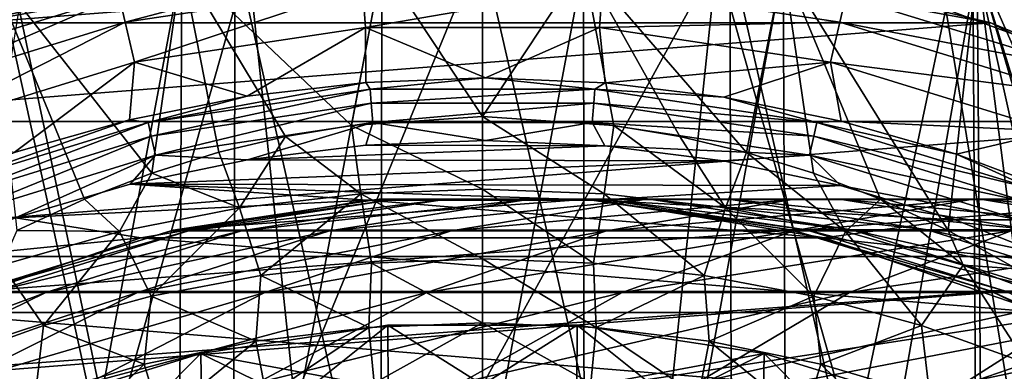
# Model space of a CAD drawing. Header units: metres. Extents: x -62 to 150, y -92 to 92.
# Tile 388 of 656: x -3.66 to 4.12, y 9.61 to 12.39. Entities that reach past the tile are written whole.
import ezdxf

# ---------------------------------------------------------------- set-up
doc = ezdxf.new("R2010")
doc.units = ezdxf.units.M
doc.layers.add('solid_500615', color=7, linetype='CONTINUOUS')

msp = doc.modelspace()

# ---------------------------------------------------------------- linework, layer by layer
at = {"layer": 'solid_500615'}
for points in [[(-1.85152, 12.867187, -33), (0, 13, -33), (-1.484739, 9.383017, -33)], [(0, 13, -33), (0, 9.499573, -33), (-1.484739, 9.383017, -33)], [(0, 13, -33), (1.85152, 12.867187, -33), (0, 9.499573, -33)], [(-3.875771, 12.938643, 14.464576), (-3.925808, 4.287668, 14.651315), (-1.979842, 4.287668, 15.038392)], [(-1.954608, 12.938643, 14.846719), (-3.875771, 12.938643, 14.464576), (-1.979842, 4.287668, 15.038392)], [(-1.954608, 12.938643, 14.846719), (-1.979842, 4.287668, 15.038392), (0, 4.287668, 15.168158)], [(0, 12.938643, 14.974831), (-1.954608, 12.938643, 14.846719), (0, 4.287668, 15.168158)], [(0, 12.938643, 14.974831), (0, 4.287668, 15.168158), (1.979842, 4.287668, 15.038392)], [(1.954608, 12.938643, 14.846719), (0, 12.938643, 14.974831), (1.979842, 4.287668, 15.038392)], [(1.954608, 12.938643, 14.846719), (1.979842, 4.287668, 15.038392), (3.925808, 4.287668, 14.651315)], [(3.875771, 12.938643, 14.464576), (1.954608, 12.938643, 14.846719), (3.925808, 4.287668, 14.651315)], [(3.875771, 12.938643, 14.464576), (3.925808, 4.287668, 14.651315), (5.804603, 4.287668, 14.01355)], [(5.730619, 12.938643, 13.83494), (3.875771, 12.938643, 14.464576), (5.804603, 4.287668, 14.01355)], [(2.033803, 12.839773, -33), (-2.033803, 12.839773, -33), (-4.017509, 12.363493, -33)], [(-2.870304, 12.575624, -36.644981), (-4.017509, 12.363493, -33), (-2.033803, 12.839773, -33)], [(4.017509, 12.363493, -33), (2.033803, 12.839773, -33), (-4.017509, 12.363493, -33)], [(-3.662042, 12.473087, -33), (-1.85152, 12.867187, -33), (-2.935662, 9.035037, -33)], [(-1.85152, 12.867187, -33), (-1.484739, 9.383017, -33), (-2.935662, 9.035037, -33)], [(-2.823025, 12.368479, -40.296143), (-2.870304, 12.575624, -36.644981), (-0.963946, 12.862961, -36.644981)], [(-0.948068, 12.651083, -40.296143), (-2.823025, 12.368479, -40.296143), (-0.963946, 12.862961, -36.644981)], [(1.85152, 12.867187, -33), (1.484739, 9.383017, -33), (0, 9.499573, -33)], [(1.85152, 12.867187, -33), (2.935662, 9.035037, -33), (1.484739, 9.383017, -33)], [(1.85152, 12.867187, -33), (3.662042, 12.473087, -33), (2.935662, 9.035037, -33)], [(2.870304, 12.575624, -36.644981), (2.033803, 12.839773, -33), (4.017509, 12.363493, -33)], [(-3.974472, 4.250968, 11.183093), (-3.910285, 12.827892, 11.002488), (-2.375693, 12.827892, 11.432461)], [(-2.41469, 4.250968, 11.620124), (-3.974472, 4.250968, 11.183093), (-2.375693, 12.827892, 11.432461)], [(-3.910285, 12.827892, -11.002488), (-3.144818, 10.970714, -11.305281), (-2.612962, 11.174697, -11.433852)], [(-2.375693, 12.827892, -11.432461), (-3.910285, 12.827892, -11.002488), (-2.612962, 11.174697, -11.433852)], [(-3.910285, 12.827892, -11.002488), (-3.679006, 10.721235, -11.150355), (-3.144818, 10.970714, -11.305281)], [(-2.375693, 12.827892, -11.432461), (-2.612962, 11.174697, -11.433852), (-2.082954, 11.340587, -11.53721)], [(-2.41469, 4.250968, 11.620124), (-2.375693, 12.827892, 11.432461), (-0.796845, 12.827892, 11.649468)], [(-0.809926, 4.250968, 11.840693), (-2.41469, 4.250968, 11.620124), (-0.796845, 12.827892, 11.649468)], [(-2.375693, 12.827892, -11.432461), (-1.557361, 11.465495, -11.616073), (-1.034813, 11.552191, -11.67161)], [(-0.796845, 12.827892, -11.649468), (-2.375693, 12.827892, -11.432461), (-1.034813, 11.552191, -11.67161)], [(-2.375693, 12.827892, -11.432461), (-2.082954, 11.340587, -11.53721), (-1.557361, 11.465495, -11.616073)], [(-0.796845, 12.827892, -11.649468), (-1.034813, 11.552191, -11.67161), (0.001206, 11.622632, -11.715258)], [(-0.809926, 4.250968, 11.840693), (-0.796845, 12.827892, 11.649468), (0.796845, 12.827892, 11.649468)], [(0.809926, 4.250968, 11.840693), (-0.809926, 4.250968, 11.840693), (0.796845, 12.827892, 11.649468)], [(0.796845, 12.827892, -11.649468), (-0.796845, 12.827892, -11.649468), (0.001206, 11.622632, -11.715258)], [(0.796845, 12.827892, -11.649468), (0.001206, 11.622632, -11.715258), (1.037423, 11.551832, -11.67139)], [(0.809926, 4.250968, 11.840693), (0.796845, 12.827892, 11.649468), (2.375693, 12.827892, 11.432461)], [(0.796845, 12.827892, -11.649468), (1.560341, 11.46485, -11.615692), (2.086151, 11.339714, -11.536659)], [(2.375693, 12.827892, -11.432461), (0.796845, 12.827892, -11.649468), (2.086151, 11.339714, -11.536659)], [(0.796845, 12.827892, -11.649468), (1.037423, 11.551832, -11.67139), (1.560341, 11.46485, -11.615692)], [(2.41469, 4.250968, 11.620124), (0.809926, 4.250968, 11.840693), (2.375693, 12.827892, 11.432461)], [(2.375693, 12.827892, -11.432461), (2.086151, 11.339714, -11.536659), (2.615785, 11.173838, -11.433232)], [(2.41469, 4.250968, 11.620124), (2.375693, 12.827892, 11.432461), (3.910285, 12.827892, 11.002488)], [(2.375693, 12.827892, -11.432461), (3.146664, 10.970141, -11.304784), (3.680084, 10.720812, -11.150012)], [(3.910285, 12.827892, -11.002488), (2.375693, 12.827892, -11.432461), (3.680084, 10.720812, -11.150012)], [(2.375693, 12.827892, -11.432461), (2.615785, 11.173838, -11.433232), (3.146664, 10.970141, -11.304784)], [(3.974472, 4.250968, 11.183093), (2.41469, 4.250968, 11.620124), (3.910285, 12.827892, 11.002488)], [(3.910285, 12.827892, -11.002488), (3.680084, 10.720812, -11.150012), (4.219347, 10.418362, -10.966286)], [(3.974472, 4.250968, 11.183093), (3.910285, 12.827892, 11.002488), (5.372036, 12.827892, 10.36756)], [(3.910285, 12.827892, -11.002488), (4.763579, 10.065212, -10.751427), (5.296556, 9.665351, -10.510674)], [(5.372036, 12.827892, -10.36756), (3.910285, 12.827892, -11.002488), (5.296556, 9.665351, -10.510674)], [(3.910285, 12.827892, -11.002488), (4.706579, 10.104617, -10.775366), (4.763579, 10.065212, -10.751427)], [(3.910285, 12.827892, -11.002488), (4.219347, 10.418362, -10.966286), (4.706579, 10.104617, -10.775366)], [(5.460218, 4.250968, 10.537743), (3.974472, 4.250968, 11.183093), (5.372036, 12.827892, 10.36756)], [(-0.948068, 12.651083, -40.296143), (-2.751008, 12.052954, -43.939133), (-2.823025, 12.368479, -40.296143)], [(-0.948068, 12.651083, -40.296143), (-0.923882, 12.328348, -43.939133), (-2.751008, 12.052954, -43.939133)], [(0.948068, 12.651083, -40.296143), (-0.923882, 12.328348, -43.939133), (-0.948068, 12.651083, -40.296143)], [(0.948068, 12.651083, -40.296143), (0.923882, 12.328348, -43.939133), (-0.923882, 12.328348, -43.939133)], [(2.823025, 12.368479, -40.296143), (0.923882, 12.328348, -43.939133), (0.948068, 12.651083, -40.296143)], [(2.823025, 12.368479, -40.296143), (0.948068, 12.651083, -40.296143), (2.870304, 12.575624, -36.644981)], [(-2.870304, 12.575624, -36.644981), (-4.712544, 12.007368, -36.644981), (-4.017509, 12.363493, -33)], [(-4.63492, 11.809584, -40.296143), (-4.712544, 12.007368, -36.644981), (-2.870304, 12.575624, -36.644981)], [(-2.823025, 12.368479, -40.296143), (-4.63492, 11.809584, -40.296143), (-2.870304, 12.575624, -36.644981)], [(2.823025, 12.368479, -40.296143), (2.870304, 12.575624, -36.644981), (4.712544, 12.007368, -36.644981)], [(4.712544, 12.007368, -36.644981), (2.870304, 12.575624, -36.644981), (4.017509, 12.363493, -33)], [(-3.662042, 12.473087, -33), (-2.935662, 9.035037, -33), (-4.314019, 8.463727, -33)], [(3.662042, 12.473087, -33), (4.314019, 8.463727, -33), (2.935662, 9.035037, -33)], [(3.662042, 12.473087, -33), (5.398914, 11.825717, -33), (4.314019, 8.463727, -33)], [(5.667376, 12.409822, -30.20178), (5.398914, 11.825717, -33), (3.662042, 12.473087, -33)], [(4.017509, 12.363493, -33), (-4.017509, 12.363493, -33), (-5.902261, 11.582747, -33)], [(5.902261, 11.582747, -33), (4.017509, 12.363493, -33), (-5.902261, 11.582747, -33)], [(-2.823025, 12.368479, -40.296143), (-4.516681, 11.508315, -43.939133), (-4.63492, 11.809584, -40.296143)], [(-2.823025, 12.368479, -40.296143), (-2.751008, 12.052954, -43.939133), (-4.516681, 11.508315, -43.939133)], [(-2.751008, 12.052954, -43.939133), (-0.923882, 12.328348, -43.939133), (-1.860799, 11.782872, -47.566944)], [(-0.923882, 12.328348, -43.939133), (-0.921242, 11.893273, -47.566944), (-1.860799, 11.782872, -47.566944)], [(-0.923882, 12.328348, -43.939133), (0.023582, 11.928876, -47.566944), (-0.921242, 11.893273, -47.566944)], [(-0.923882, 12.328348, -43.939133), (0.923882, 12.328348, -43.939133), (0.023582, 11.928876, -47.566944)], [(0.923882, 12.328348, -43.939133), (0.968283, 11.889537, -47.566944), (0.023582, 11.928876, -47.566944)], [(2.823025, 12.368479, -40.296143), (2.751008, 12.052954, -43.939133), (0.923882, 12.328348, -43.939133)], [(0.923882, 12.328348, -43.939133), (2.751008, 12.052954, -43.939133), (0.968283, 11.889537, -47.566944)], [(4.63492, 11.809584, -40.296143), (2.751008, 12.052954, -43.939133), (2.823025, 12.368479, -40.296143)], [(4.63492, 11.809584, -40.296143), (2.823025, 12.368479, -40.296143), (4.712544, 12.007368, -36.644981)], [(4.712544, 12.007368, -36.644981), (4.017509, 12.363493, -33), (5.902261, 11.582747, -33)], [(-4.516681, 11.508315, -43.939133), (-2.751008, 12.052954, -43.939133), (-3.70221, 11.339854, -47.566944)], [(-2.751008, 12.052954, -43.939133), (-2.789747, 11.598102, -47.566944), (-3.70221, 11.339854, -47.566944)], [(-2.751008, 12.052954, -43.939133), (-1.860799, 11.782872, -47.566944), (-2.789747, 11.598102, -47.566944)], [(2.751008, 12.052954, -43.939133), (1.907454, 11.77541, -47.566944), (0.968283, 11.889537, -47.566944)], [(2.751008, 12.052954, -43.939133), (2.835764, 11.586936, -47.566944), (1.907454, 11.77541, -47.566944)], [(2.751008, 12.052954, -43.939133), (4.516681, 11.508315, -43.939133), (2.835764, 11.586936, -47.566944)], [(4.63492, 11.809584, -40.296143), (4.516681, 11.508315, -43.939133), (2.751008, 12.052954, -43.939133)], [(-0.88734, 11.840729, -47.736504), (-0.921242, 11.893273, -47.566944), (0.023582, 11.928876, -47.566944)], [(-0.88734, 11.840729, -47.736504), (0.023582, 11.928876, -47.566944), (0.88734, 11.840729, -47.736504)], [(0.88734, 11.840729, -47.736504), (0.023582, 11.928876, -47.566944), (0.968283, 11.889537, -47.566944)], [(-2.642198, 11.576226, -47.736504), (-1.860799, 11.782872, -47.566944), (-0.921242, 11.893273, -47.566944)], [(-2.642198, 11.576226, -47.736504), (-0.921242, 11.893273, -47.566944), (-0.88734, 11.840729, -47.736504)], [(-2.642198, 11.576226, -47.736504), (-0.88734, 11.840729, -47.736504), (-2.617418, 11.467658, -47.876362)], [(-0.88734, 11.840729, -47.736504), (-0.879018, 11.72968, -47.876362), (-2.617418, 11.467658, -47.876362)], [(-0.88734, 11.840729, -47.736504), (0.88734, 11.840729, -47.736504), (-0.879018, 11.72968, -47.876362)], [(0.88734, 11.840729, -47.736504), (0.879018, 11.72968, -47.876362), (-0.879018, 11.72968, -47.876362)], [(0.88734, 11.840729, -47.736504), (2.642198, 11.576226, -47.736504), (0.879018, 11.72968, -47.876362)], [(0.88734, 11.840729, -47.736504), (0.968283, 11.889537, -47.566944), (1.907454, 11.77541, -47.566944)], [(0.88734, 11.840729, -47.736504), (1.907454, 11.77541, -47.566944), (2.642198, 11.576226, -47.736504)], [(-2.642198, 11.576226, -47.736504), (-2.789747, 11.598102, -47.566944), (-1.860799, 11.782872, -47.566944)], [(2.642198, 11.576226, -47.736504), (1.907454, 11.77541, -47.566944), (2.835764, 11.586936, -47.566944)], [(-2.617418, 11.467658, -47.876362), (-0.879018, 11.72968, -47.876362), (-2.583274, 11.318064, -47.968102)], [(-0.879018, 11.72968, -47.876362), (-0.867551, 11.576667, -47.968102), (-2.583274, 11.318064, -47.968102)], [(-0.879018, 11.72968, -47.876362), (0.879018, 11.72968, -47.876362), (-0.867551, 11.576667, -47.968102)], [(0.879018, 11.72968, -47.876362), (0.867551, 11.576667, -47.968102), (-0.867551, 11.576667, -47.968102)], [(0.879018, 11.72968, -47.876362), (2.617418, 11.467658, -47.876362), (0.867551, 11.576667, -47.968102)], [(2.642198, 11.576226, -47.736504), (2.617418, 11.467658, -47.876362), (0.879018, 11.72968, -47.876362)], [(-4.338034, 11.05313, -47.736504), (-3.70221, 11.339854, -47.566944), (-2.789747, 11.598102, -47.566944)], [(-4.338034, 11.05313, -47.736504), (-2.789747, 11.598102, -47.566944), (-2.642198, 11.576226, -47.736504)], [(0.000002, 11.04935, -11.788134), (0.001206, 11.622632, -11.715258), (-1.034813, 11.552191, -11.67161)], [(0.962388, 11.01231, -11.744925), (0.001206, 11.622632, -11.715258), (0.000002, 11.04935, -11.788134)], [(0.962388, 11.01231, -11.744925), (1.037423, 11.551832, -11.67139), (0.001206, 11.622632, -11.715258)], [(5.902261, 11.582747, -33), (-5.902261, 11.582747, -33), (-7.641639, 10.516775, -33)], [(7.641639, 10.516775, -33), (5.902261, 11.582747, -33), (-7.641639, 10.516775, -33)], [(-4.338034, 11.05313, -47.736504), (-2.642198, 11.576226, -47.736504), (-4.297349, 10.949469, -47.876362)], [(-2.642198, 11.576226, -47.736504), (-2.617418, 11.467658, -47.876362), (-4.297349, 10.949469, -47.876362)], [(-2.583274, 11.318064, -47.968102), (-0.867551, 11.576667, -47.968102), (-1.85795, 11.281402, -48)], [(-0.867551, 11.576667, -47.968102), (-0.920939, 11.39616, -48), (-1.85795, 11.281402, -48)], [(-0.962393, 11.012343, -11.744917), (-1.034813, 11.552191, -11.67161), (-1.557361, 11.465495, -11.616073)], [(0.000002, 11.04935, -11.788134), (-1.034813, 11.552191, -11.67161), (-0.962393, 11.012343, -11.744917)], [(-0.867551, 11.576667, -47.968102), (0.02246, 11.433379, -48), (-0.920939, 11.39616, -48)], [(-0.867551, 11.576667, -47.968102), (0.867551, 11.576667, -47.968102), (0.02246, 11.433379, -48)], [(0.867551, 11.576667, -47.968102), (0.965733, 11.392451, -48), (0.02246, 11.433379, -48)], [(0.867551, 11.576667, -47.968102), (2.583274, 11.318064, -47.968102), (0.965733, 11.392451, -48)], [(2.617418, 11.467658, -47.876362), (2.583274, 11.318064, -47.968102), (0.867551, 11.576667, -47.968102)], [(1.920253, 10.900395, -11.616833), (1.037423, 11.551832, -11.67139), (0.962388, 11.01231, -11.744925)], [(1.920253, 10.900395, -11.616833), (1.560341, 11.46485, -11.615692), (1.037423, 11.551832, -11.67139)], [(2.642198, 11.576226, -47.736504), (4.338034, 11.05313, -47.736504), (2.617418, 11.467658, -47.876362)], [(2.642198, 11.576226, -47.736504), (2.835764, 11.586936, -47.566944), (3.747257, 11.325047, -47.566944)], [(2.642198, 11.576226, -47.736504), (3.747257, 11.325047, -47.566944), (4.338034, 11.05313, -47.736504)], [(4.516681, 11.508315, -43.939133), (3.747257, 11.325047, -47.566944), (2.835764, 11.586936, -47.566944)], [(-4.297349, 10.949469, -47.876362), (-2.617418, 11.467658, -47.876362), (-4.241291, 10.806633, -47.968102)], [(-2.617418, 11.467658, -47.876362), (-2.583274, 11.318064, -47.968102), (-4.241291, 10.806633, -47.968102)], [(-1.920233, 10.900361, -11.616842), (-1.557361, 11.465495, -11.616073), (-2.082954, 11.340587, -11.53721)], [(-0.962393, 11.012343, -11.744917), (-1.557361, 11.465495, -11.616073), (-1.920233, 10.900361, -11.616842)], [(1.920253, 10.900395, -11.616833), (2.086151, 11.339714, -11.536659), (1.560341, 11.46485, -11.615692)], [(2.617418, 11.467658, -47.876362), (4.297349, 10.949469, -47.876362), (2.583274, 11.318064, -47.968102)], [(4.338034, 11.05313, -47.736504), (4.297349, 10.949469, -47.876362), (2.617418, 11.467658, -47.876362)], [(4.516681, 11.508315, -43.939133), (4.636968, 10.990777, -47.566944), (3.747257, 11.325047, -47.566944)], [(-1.85795, 11.281402, -48), (-0.920939, 11.39616, -48), (0.965733, 11.392451, -48)], [(-1.85795, 11.281402, -48), (0.965733, 11.392451, -48), (1.902348, 11.273999, -48)], [(-0.920939, 11.39616, -48), (0.02246, 11.433379, -48), (0.965733, 11.392451, -48)], [(2.583274, 11.318064, -47.968102), (1.902348, 11.273999, -48), (0.965733, 11.392451, -48)], [(-4.241291, 10.806633, -47.968102), (-2.583274, 11.318064, -47.968102), (-3.691979, 10.820781, -48)], [(-2.583274, 11.318064, -47.968102), (-2.78476, 11.088981, -48), (-3.691979, 10.820781, -48)], [(-2.583274, 11.318064, -47.968102), (-1.85795, 11.281402, -48), (-2.78476, 11.088981, -48)], [(-1.920233, 10.900361, -11.616842), (-2.082954, 11.340587, -11.53721), (-2.612962, 11.174697, -11.433852)], [(2.583274, 11.318064, -47.968102), (2.828499, 11.0779, -48), (1.902348, 11.273999, -48)], [(2.868021, 10.712481, -11.407868), (2.086151, 11.339714, -11.536659), (1.920253, 10.900395, -11.616833)], [(2.868021, 10.712481, -11.407868), (2.615785, 11.173838, -11.433232), (2.086151, 11.339714, -11.536659)], [(2.583274, 11.318064, -47.968102), (4.241291, 10.806633, -47.968102), (2.828499, 11.0779, -48)], [(4.297349, 10.949469, -47.876362), (4.241291, 10.806633, -47.968102), (2.583274, 11.318064, -47.968102)], [(4.338034, 11.05313, -47.736504), (3.747257, 11.325047, -47.566944), (4.636968, 10.990777, -47.566944)], [(-2.78476, 11.088981, -48), (-1.85795, 11.281402, -48), (1.902348, 11.273999, -48)], [(-2.78476, 11.088981, -48), (1.902348, 11.273999, -48), (2.828499, 11.0779, -48)], [(-2.868031, 10.712511, -11.407861), (-2.612962, 11.174697, -11.433852), (-3.144818, 10.970714, -11.305281)], [(-1.920233, 10.900361, -11.616842), (-2.612962, 11.174697, -11.433852), (-2.868031, 10.712511, -11.407861)], [(2.868021, 10.712481, -11.407868), (3.146664, 10.970141, -11.304784), (2.615785, 11.173838, -11.433232)], [(-3.691979, 10.820781, -48), (-2.78476, 11.088981, -48), (-0.908453, 10.962267, -48)], [(-2.78476, 11.088981, -48), (0.908453, 10.962267, -48), (-0.908453, 10.962267, -48)], [(-2.78476, 11.088981, -48), (2.828499, 11.0779, -48), (0.908453, 10.962267, -48)], [(2.828499, 11.0779, -48), (3.734713, 10.806107, -48), (0.908453, 10.962267, -48)], [(4.241291, 10.806633, -47.968102), (3.734713, 10.806107, -48), (2.828499, 11.0779, -48)], [(-0.962393, 11.012343, -11.744917), (-1.920233, 10.900361, -11.616842), (-1.752454, 10.366427, -11.812316)], [(-0.962393, 11.012343, -11.744917), (-1.752454, 10.366427, -11.812316), (-0.878314, 10.46456, -11.931082)], [(0.000002, 11.04935, -11.788134), (-0.962393, 11.012343, -11.744917), (-0.000087, 10.497009, -11.971145)], [(-0.962393, 11.012343, -11.744917), (-0.878314, 10.46456, -11.931082), (-0.000087, 10.497009, -11.971145)], [(0.000002, 11.04935, -11.788134), (-0.000087, 10.497009, -11.971145), (0.878131, 10.464546, -11.931101)], [(0.962388, 11.01231, -11.744925), (0.000002, 11.04935, -11.788134), (0.878131, 10.464546, -11.931101)], [(0.962388, 11.01231, -11.744925), (0.878131, 10.464546, -11.931101), (1.752299, 10.366479, -11.812345)], [(1.920253, 10.900395, -11.616833), (0.962388, 11.01231, -11.744925), (1.752299, 10.366479, -11.812345)], [(-3.691979, 10.820781, -48), (-0.908453, 10.962267, -48), (-2.70057, 10.663191, -48)], [(-2.868031, 10.712511, -11.407861), (-3.144818, 10.970714, -11.305281), (-3.679006, 10.721235, -11.150355)], [(-1.920233, 10.900361, -11.616842), (-2.868031, 10.712511, -11.407861), (-2.617812, 10.20213, -11.618445)], [(-2.70034, 10.663403, -35), (-2.70057, 10.663191, -48), (-0.908453, 10.962267, -48)], [(-2.70034, 10.663403, -35), (-0.908453, 10.962267, -48), (-0.908373, 10.962429, -35)], [(-2.70034, 10.663403, -35), (-0.908373, 10.962429, -35), (2.70034, 10.663403, -35)], [(-1.920233, 10.900361, -11.616842), (-2.617812, 10.20213, -11.618445), (-1.752454, 10.366427, -11.812316)], [(-2.46256, 10.720164, -53), (-2.444916, 10.724207, -35), (-0.817641, 10.968844, -35)], [(-0.835625, 10.967999, -53), (-2.46256, 10.720164, -53), (-0.817641, 10.968844, -35)], [(-0.702164, 10.967999, -56.002411), (-2.322681, 10.720164, -56.146767), (-2.46256, 10.720164, -53)], [(-0.702164, 10.967999, -56.002411), (-2.46256, 10.720164, -53), (-0.835625, 10.967999, -53)], [(0.823271, 10.968844, -35), (-0.817641, 10.968844, -35), (-2.444916, 10.724207, -35)], [(2.450545, 10.724207, -35), (0.823271, 10.968844, -35), (-2.444916, 10.724207, -35)], [(-0.302831, 10.967999, -58.981136), (-1.904149, 10.720164, -59.268707), (-2.322681, 10.720164, -56.146767)], [(-0.702164, 10.967999, -56.002411), (-0.302831, 10.967999, -58.981136), (-2.322681, 10.720164, -56.146767)], [(0.359223, 10.967999, -61.912685), (-1.210264, 10.720164, -62.341202), (-1.904149, 10.720164, -59.268707)], [(-0.302831, 10.967999, -58.981136), (0.359223, 10.967999, -61.912685), (-1.904149, 10.720164, -59.268707)], [(1.278775, 10.967999, -64.773926), (-0.2465, 10.720164, -65.340012), (-1.210264, 10.720164, -62.341202)], [(0.359223, 10.967999, -61.912685), (1.278775, 10.967999, -64.773926), (-1.210264, 10.720164, -62.341202)], [(-0.908373, 10.962429, -35), (-0.908453, 10.962267, -48), (0.908453, 10.962267, -48)], [(-0.908373, 10.962429, -35), (0.908453, 10.962267, -48), (0.908373, 10.962429, -35)], [(-0.908373, 10.962429, -35), (0.908373, 10.962429, -35), (2.70034, 10.663403, -35)], [(0.810076, 10.970339, -53), (-0.835625, 10.967999, -53), (-0.817641, 10.968844, -35)], [(0.937047, 10.970339, -55.856392), (-0.835625, 10.967999, -53), (0.810076, 10.970339, -53)], [(0.937047, 10.970339, -55.856392), (-0.702164, 10.967999, -56.002411), (-0.835625, 10.967999, -53)], [(0.810076, 10.970339, -53), (-0.817641, 10.968844, -35), (0.823271, 10.968844, -35)], [(1.316959, 10.970339, -58.69025), (-0.302831, 10.967999, -58.981136), (-0.702164, 10.967999, -56.002411)], [(0.937047, 10.970339, -55.856392), (1.316959, 10.970339, -58.69025), (-0.702164, 10.967999, -56.002411)], [(1.946814, 10.970339, -61.479225), (0.359223, 10.967999, -61.912685), (-0.302831, 10.967999, -58.981136)], [(1.316959, 10.970339, -58.69025), (1.946814, 10.970339, -61.479225), (-0.302831, 10.967999, -58.981136)], [(2.448572, 10.967999, -67.54229), (0.97954, 10.720164, -68.241478), (-0.2465, 10.720164, -65.340012)], [(1.278775, 10.967999, -64.773926), (2.448572, 10.967999, -67.54229), (-0.2465, 10.720164, -65.340012)], [(2.821644, 10.970339, -64.201309), (1.278775, 10.967999, -64.773926), (0.359223, 10.967999, -61.912685)], [(1.946814, 10.970339, -61.479225), (2.821644, 10.970339, -64.201309), (0.359223, 10.967999, -61.912685)], [(2.437708, 10.727129, -53), (0.810076, 10.970339, -53), (0.823271, 10.968844, -35)], [(2.55826, 10.727129, -55.711975), (0.810076, 10.970339, -53), (2.437708, 10.727129, -53)], [(2.55826, 10.727129, -55.711975), (0.937047, 10.970339, -55.856392), (0.810076, 10.970339, -53)], [(2.437708, 10.727129, -53), (0.823271, 10.968844, -35), (2.450545, 10.724207, -35)], [(0.908373, 10.962429, -35), (0.908453, 10.962267, -48), (2.70057, 10.663191, -48)], [(0.908373, 10.962429, -35), (2.70057, 10.663191, -48), (2.70034, 10.663403, -35)], [(3.734713, 10.806107, -48), (2.70057, 10.663191, -48), (0.908453, 10.962267, -48)], [(2.918963, 10.727129, -58.402557), (1.316959, 10.970339, -58.69025), (0.937047, 10.970339, -55.856392)], [(2.55826, 10.727129, -55.711975), (2.918963, 10.727129, -58.402557), (0.937047, 10.970339, -55.856392)], [(3.859386, 10.967999, -70.195946), (2.458185, 10.720164, -71.02272), (0.97954, 10.720164, -68.241478)], [(2.448572, 10.967999, -67.54229), (3.859386, 10.967999, -70.195946), (0.97954, 10.720164, -68.241478)], [(3.934549, 10.970339, -66.835045), (2.448572, 10.967999, -67.54229), (1.278775, 10.967999, -64.773926)], [(2.821644, 10.970339, -64.201309), (3.934549, 10.970339, -66.835045), (1.278775, 10.967999, -64.773926)], [(3.516974, 10.727129, -61.050522), (1.946814, 10.970339, -61.479225), (1.316959, 10.970339, -58.69025)], [(2.918963, 10.727129, -58.402557), (3.516974, 10.727129, -61.050522), (1.316959, 10.970339, -58.69025)], [(1.920253, 10.900395, -11.616833), (1.752299, 10.366479, -11.812345), (2.617623, 10.202145, -11.618493)], [(2.868021, 10.712481, -11.407868), (1.920253, 10.900395, -11.616833), (2.617623, 10.202145, -11.618493)], [(4.347574, 10.727129, -63.634983), (2.821644, 10.970339, -64.201309), (1.946814, 10.970339, -61.479225)], [(3.516974, 10.727129, -61.050522), (4.347574, 10.727129, -63.634983), (1.946814, 10.970339, -61.479225)], [(5.27675, 10.970339, -69.359642), (3.859386, 10.967999, -70.195946), (2.448572, 10.967999, -67.54229)], [(3.934549, 10.970339, -66.835045), (5.27675, 10.970339, -69.359642), (2.448572, 10.967999, -67.54229)], [(5.500089, 10.967999, -72.713959), (4.177773, 10.720164, -73.661797), (2.458185, 10.720164, -71.02272)], [(3.859386, 10.967999, -70.195946), (5.500089, 10.967999, -72.713959), (2.458185, 10.720164, -71.02272)], [(5.404212, 10.727129, -66.135559), (3.934549, 10.970339, -66.835045), (2.821644, 10.970339, -64.201309)], [(4.347574, 10.727129, -63.634983), (5.404212, 10.727129, -66.135559), (2.821644, 10.970339, -64.201309)], [(3.799501, 10.447383, -11.124541), (3.146664, 10.970141, -11.304784), (2.868021, 10.712481, -11.407868)], [(3.799501, 10.447383, -11.124541), (3.680084, 10.720812, -11.150012), (3.146664, 10.970141, -11.304784)], [(6.837659, 10.970339, -71.755188), (5.500089, 10.967999, -72.713959), (3.859386, 10.967999, -70.195946)], [(5.27675, 10.970339, -69.359642), (6.837659, 10.970339, -71.755188), (3.859386, 10.967999, -70.195946)], [(6.678552, 10.727129, -68.532509), (5.27675, 10.970339, -69.359642), (3.934549, 10.970339, -66.835045)], [(5.404212, 10.727129, -66.135559), (6.678552, 10.727129, -68.532509), (3.934549, 10.970339, -66.835045)], [(-4.577696, 10.476713, -48), (-3.691979, 10.820781, -48), (-2.70057, 10.663191, -48)], [(3.734713, 10.806107, -48), (4.619061, 10.458533, -48), (2.70057, 10.663191, -48)], [(4.241291, 10.806633, -47.968102), (4.619061, 10.458533, -48), (3.734713, 10.806107, -48)], [(-4.577696, 10.476713, -48), (-2.70057, 10.663191, -48), (-4.418994, 10.073207, -48)], [(-4.41865, 10.073506, -35), (-4.418994, 10.073207, -48), (-2.70057, 10.663191, -48)], [(-4.41865, 10.073506, -35), (-2.70057, 10.663191, -48), (-2.70034, 10.663403, -35)], [(-4.41865, 10.073506, -35), (-2.70034, 10.663403, -35), (4.41865, 10.073506, -35)], [(-4.034312, 10.23238, -53), (-4.017183, 10.238569, -35), (-2.444916, 10.724207, -35)], [(-2.46256, 10.720164, -53), (-4.034312, 10.23238, -53), (-2.444916, 10.724207, -35)], [(-2.322681, 10.720164, -56.146767), (-3.888235, 10.23238, -56.286224), (-4.034312, 10.23238, -53)], [(-2.322681, 10.720164, -56.146767), (-4.034312, 10.23238, -53), (-2.46256, 10.720164, -53)], [(2.450545, 10.724207, -35), (-2.444916, 10.724207, -35), (-4.017183, 10.238569, -35)], [(4.022812, 10.238569, -35), (2.450545, 10.724207, -35), (-4.017183, 10.238569, -35)], [(-1.904149, 10.720164, -59.268707), (-3.451154, 10.23238, -59.546524), (-3.888235, 10.23238, -56.286224)], [(-2.322681, 10.720164, -56.146767), (-1.904149, 10.720164, -59.268707), (-3.888235, 10.23238, -56.286224)], [(-2.868031, 10.712511, -11.407861), (-3.679006, 10.721235, -11.150355), (-3.799479, 10.447356, -11.124548)], [(-2.868031, 10.712511, -11.407861), (-3.799479, 10.447356, -11.124548), (-3.469007, 9.970516, -11.355368)], [(-2.868031, 10.712511, -11.407861), (-3.469007, 9.970516, -11.355368), (-2.617812, 10.20213, -11.618445)], [(-1.210264, 10.720164, -62.341202), (-2.726517, 10.23238, -62.755184), (-3.451154, 10.23238, -59.546524)], [(-1.904149, 10.720164, -59.268707), (-1.210264, 10.720164, -62.341202), (-3.451154, 10.23238, -59.546524)], [(-0.2465, 10.720164, -65.340012), (-1.720042, 10.23238, -65.886894), (-2.726517, 10.23238, -62.755184)], [(-1.210264, 10.720164, -62.341202), (-0.2465, 10.720164, -65.340012), (-2.726517, 10.23238, -62.755184)], [(-2.70034, 10.663403, -35), (2.70034, 10.663403, -35), (4.41865, 10.073506, -35)], [(0.97954, 10.720164, -68.241478), (-0.439666, 10.23238, -68.916946), (-1.720042, 10.23238, -65.886894)], [(-0.2465, 10.720164, -65.340012), (0.97954, 10.720164, -68.241478), (-1.720042, 10.23238, -65.886894)], [(2.458185, 10.720164, -71.02272), (1.10451, 10.23238, -71.821449), (-0.439666, 10.23238, -68.916946)], [(0.97954, 10.720164, -68.241478), (2.458185, 10.720164, -71.02272), (-0.439666, 10.23238, -68.916946)], [(4.177773, 10.720164, -73.661797), (2.900306, 10.23238, -74.577484), (1.10451, 10.23238, -71.821449)], [(2.458185, 10.720164, -71.02272), (4.177773, 10.720164, -73.661797), (1.10451, 10.23238, -71.821449)], [(4.010841, 10.243814, -53), (2.437708, 10.727129, -53), (2.450545, 10.724207, -35)], [(4.125188, 10.243814, -55.572395), (2.437708, 10.727129, -53), (4.010841, 10.243814, -53)], [(4.125188, 10.243814, -55.572395), (2.55826, 10.727129, -55.711975), (2.437708, 10.727129, -53)], [(4.010841, 10.243814, -53), (2.450545, 10.724207, -35), (4.022812, 10.238569, -35)], [(4.467327, 10.243814, -58.124496), (2.918963, 10.727129, -58.402557), (2.55826, 10.727129, -55.711975)], [(4.125188, 10.243814, -55.572395), (4.467327, 10.243814, -58.124496), (2.55826, 10.727129, -55.711975)], [(2.868021, 10.712481, -11.407868), (2.617623, 10.202145, -11.618493), (3.468868, 9.970584, -11.35543)], [(2.70034, 10.663403, -35), (2.70057, 10.663191, -48), (4.418994, 10.073207, -48)], [(2.70034, 10.663403, -35), (4.418994, 10.073207, -48), (4.41865, 10.073506, -35)], [(4.619061, 10.458533, -48), (4.418994, 10.073207, -48), (2.70057, 10.663191, -48)], [(3.799501, 10.447383, -11.124541), (2.868021, 10.712481, -11.407868), (3.468868, 9.970584, -11.35543)], [(6.124737, 10.720164, -76.137886), (4.933556, 10.23238, -77.163307), (2.900306, 10.23238, -74.577484)], [(4.177773, 10.720164, -73.661797), (6.124737, 10.720164, -76.137886), (2.900306, 10.23238, -74.577484)], [(5.034558, 10.243814, -60.636177), (3.516974, 10.727129, -61.050522), (2.918963, 10.727129, -58.402557)], [(4.467327, 10.243814, -58.124496), (5.034558, 10.243814, -60.636177), (2.918963, 10.727129, -58.402557)], [(5.822409, 10.243814, -63.08762), (4.347574, 10.727129, -63.634983), (3.516974, 10.727129, -61.050522)], [(5.034558, 10.243814, -60.636177), (5.822409, 10.243814, -63.08762), (3.516974, 10.727129, -61.050522)], [(3.799501, 10.447383, -11.124541), (4.219347, 10.418362, -10.966286), (3.680084, 10.720812, -11.150012)], [(7.641639, 10.516775, -33), (-9.192809, 9.191846, -33), (-0.853143, 9.210565, -33)], [(7.641639, 10.516775, -33), (-7.641639, 10.516775, -33), (-9.192809, 9.191846, -33)], [(7.641639, 10.516775, -33), (-0.853143, 9.210565, -33), (0.853143, 9.210565, -33)], [(9.192809, 9.191846, -33), (7.641639, 10.516775, -33), (0.853143, 9.210565, -33)], [(-3.799479, 10.447356, -11.124548), (-4.30034, 9.671576, -11.03021), (-3.469007, 9.970516, -11.355368)], [(-0.878314, 10.46456, -11.931082), (-1.752454, 10.366427, -11.812316), (-0.898962, 9.954335, -12.211493)], [(-0.878314, 10.46456, -11.931082), (-0.898962, 9.954335, -12.211493), (-0.000108, 9.990389, -12.257337)], [(-0.000087, 10.497009, -11.971145), (-0.878314, 10.46456, -11.931082), (-0.000108, 9.990389, -12.257337)], [(-0.000087, 10.497009, -11.971145), (-0.000108, 9.990389, -12.257337), (0.898736, 9.954323, -12.211517)], [(0.878131, 10.464546, -11.931101), (-0.000087, 10.497009, -11.971145), (0.898736, 9.954323, -12.211517)], [(1.752299, 10.366479, -11.812345), (0.878131, 10.464546, -11.931101), (0.898736, 9.954323, -12.211517)], [(3.799501, 10.447383, -11.124541), (3.468868, 9.970584, -11.35543), (4.300145, 9.671644, -11.030273)], [(3.799501, 10.447383, -11.124541), (4.706579, 10.104617, -10.775366), (4.219347, 10.418362, -10.966286)], [(3.799501, 10.447383, -11.124541), (4.300145, 9.671644, -11.030273), (4.706579, 10.104617, -10.775366)], [(-1.752454, 10.366427, -11.812316), (-2.617812, 10.20213, -11.618445), (-1.791996, 9.8456, -12.075855)], [(-1.752454, 10.366427, -11.812316), (-1.791996, 9.8456, -12.075855), (-0.898962, 9.954335, -12.211493)], [(1.752299, 10.366479, -11.812345), (0.898736, 9.954323, -12.211517), (1.7918, 9.845667, -12.075895)], [(2.617623, 10.202145, -11.618493), (1.752299, 10.366479, -11.812345), (1.7918, 9.845667, -12.075895)], [(4.022812, 10.238569, -35), (-4.017183, 10.238569, -35), (-5.495594, 9.526605, -35)], [(5.501223, 9.526605, -35), (4.022812, 10.238569, -35), (-5.495594, 9.526605, -35)], [(-3.451154, 10.23238, -59.546524), (-4.909218, 9.515565, -59.808369), (-5.363781, 9.515565, -56.417664)], [(-3.888235, 10.23238, -56.286224), (-3.451154, 10.23238, -59.546524), (-5.363781, 9.515565, -56.417664)], [(-2.726517, 10.23238, -62.755184), (-4.155598, 9.515565, -63.145367), (-4.909218, 9.515565, -59.808369)], [(-3.451154, 10.23238, -59.546524), (-2.726517, 10.23238, -62.755184), (-4.909218, 9.515565, -59.808369)], [(-1.720042, 10.23238, -65.886894), (-3.108866, 9.515565, -66.402336), (-4.155598, 9.515565, -63.145367)], [(-2.726517, 10.23238, -62.755184), (-1.720042, 10.23238, -65.886894), (-4.155598, 9.515565, -63.145367)], [(-2.617812, 10.20213, -11.618445), (-3.469007, 9.970516, -11.355368), (-2.672875, 9.664081, -11.855498)], [(-0.439666, 10.23238, -68.916946), (-1.777279, 9.515565, -69.553589), (-3.108866, 9.515565, -66.402336)], [(-1.720042, 10.23238, -65.886894), (-0.439666, 10.23238, -68.916946), (-3.108866, 9.515565, -66.402336)], [(-2.617812, 10.20213, -11.618445), (-2.672875, 9.664081, -11.855498), (-1.791996, 9.8456, -12.075855)], [(1.10451, 10.23238, -71.821449), (-0.171339, 9.515565, -72.574257), (-1.777279, 9.515565, -69.553589)], [(-0.439666, 10.23238, -68.916946), (1.10451, 10.23238, -71.821449), (-1.777279, 9.515565, -69.553589)], [(2.900306, 10.23238, -74.577484), (1.696283, 9.515565, -75.440529), (-0.171339, 9.515565, -72.574257)], [(1.10451, 10.23238, -71.821449), (2.900306, 10.23238, -74.577484), (-0.171339, 9.515565, -72.574257)], [(4.933556, 10.23238, -77.163307), (3.810858, 9.515565, -78.129776), (1.696283, 9.515565, -75.440529)], [(2.900306, 10.23238, -74.577484), (4.933556, 10.23238, -77.163307), (1.696283, 9.515565, -75.440529)], [(2.617623, 10.202145, -11.618493), (1.7918, 9.845667, -12.075895), (2.672652, 9.664107, -11.855566)], [(3.468868, 9.970584, -11.35543), (2.617623, 10.202145, -11.618493), (2.672652, 9.664107, -11.855566)], [(7.188221, 10.23238, -79.558533), (6.155704, 9.515565, -80.620804), (3.810858, 9.515565, -78.129776)], [(4.933556, 10.23238, -77.163307), (7.188221, 10.23238, -79.558533), (3.810858, 9.515565, -78.129776)], [(5.494262, 9.531213, -53), (4.010841, 10.243814, -53), (4.022812, 10.238569, -35)], [(5.602758, 9.531213, -55.440773), (4.010841, 10.243814, -53), (5.494262, 9.531213, -53)], [(5.602758, 9.531213, -55.440773), (4.125188, 10.243814, -55.572395), (4.010841, 10.243814, -53)], [(5.494262, 9.531213, -53), (4.022812, 10.238569, -35), (5.501223, 9.526605, -35)], [(-6.01643, 9.208831, -35), (-4.41865, 10.073506, -35), (6.01643, 9.208831, -35)], [(-4.41865, 10.073506, -35), (4.41865, 10.073506, -35), (6.01643, 9.208831, -35)], [(-3.469007, 9.970516, -11.355368), (-4.30034, 9.671576, -11.03021), (-3.535045, 9.409459, -11.558292)], [(-3.469007, 9.970516, -11.355368), (-3.535045, 9.409459, -11.558292), (-2.672875, 9.664081, -11.855498)], [(-0.747301, 9.972038, -25.5), (-2.225209, 9.749279, -25.5), (-0.745361, 9.470715, -26.366026)], [(-2.225209, 9.749279, -18.5), (-2.225209, 9.749279, -25.5), (-0.747301, 9.972038, -25.5)], [(-0.747301, 9.972038, -18.5), (-2.225209, 9.749279, -18.5), (-0.747301, 9.972038, -25.5)], [(-1.486127, 9.383039, -17.633974), (-2.225209, 9.749279, -18.5), (-0.747301, 9.972038, -18.5)], [(-0.745361, 9.470715, -17.633974), (-1.486127, 9.383039, -17.633974), (-0.747301, 9.972038, -18.5)], [(-0.000108, 9.990389, -12.257337), (-0.898962, 9.954335, -12.211493), (-0.857037, 9.513774, -12.59154)], [(-0.000108, 9.990389, -12.257337), (-0.857037, 9.513774, -12.59154), (-0.000005, 9.54855, -12.635942)], [(-0.747301, 9.972038, -25.5), (-0.745361, 9.470715, -26.366026), (0, 9.5, -26.366026)], [(0.747301, 9.972038, -25.5), (-0.747301, 9.972038, -25.5), (0, 9.5, -26.366026)], [(-0.747301, 9.972038, -18.5), (-0.747301, 9.972038, -25.5), (0.747301, 9.972038, -25.5)], [(0.747301, 9.972038, -18.5), (-0.747301, 9.972038, -18.5), (0.747301, 9.972038, -25.5)], [(0, 9.5, -17.633974), (-0.747301, 9.972038, -18.5), (0.747301, 9.972038, -18.5)], [(0, 9.5, -17.633974), (-0.745361, 9.470715, -17.633974), (-0.747301, 9.972038, -18.5)], [(-0.000108, 9.990389, -12.257337), (-0.000005, 9.54855, -12.635942), (0.857012, 9.513749, -12.591537)], [(0.898736, 9.954323, -12.211517), (-0.000108, 9.990389, -12.257337), (0.857012, 9.513749, -12.591537)], [(0.747301, 9.972038, -25.5), (0, 9.5, -26.366026), (0.745361, 9.470715, -26.366026)], [(0.745361, 9.470715, -17.633974), (0, 9.5, -17.633974), (0.747301, 9.972038, -18.5)], [(0.747301, 9.972038, -25.5), (0.745361, 9.470715, -26.366026), (1.486127, 9.383039, -26.366026)], [(0.745361, 9.470715, -17.633974), (0.747301, 9.972038, -18.5), (2.225209, 9.749279, -18.5)], [(2.225209, 9.749279, -25.5), (0.747301, 9.972038, -25.5), (1.486127, 9.383039, -26.366026)], [(0.747301, 9.972038, -18.5), (0.747301, 9.972038, -25.5), (2.225209, 9.749279, -25.5)], [(2.225209, 9.749279, -18.5), (0.747301, 9.972038, -18.5), (2.225209, 9.749279, -25.5)], [(3.468868, 9.970584, -11.35543), (2.672652, 9.664107, -11.855566), (3.534856, 9.409554, -11.558369)], [(4.300145, 9.671644, -11.030273), (3.468868, 9.970584, -11.35543), (3.534856, 9.409554, -11.558369)], [(-0.898962, 9.954335, -12.211493), (-1.791996, 9.8456, -12.075855), (-1.707145, 9.409221, -12.460148)], [(-0.898962, 9.954335, -12.211493), (-1.707145, 9.409221, -12.460148), (-0.857037, 9.513774, -12.59154)], [(0.898736, 9.954323, -12.211517), (0.857012, 9.513749, -12.591537), (1.707153, 9.409248, -12.460154)], [(1.7918, 9.845667, -12.075895), (0.898736, 9.954323, -12.211517), (1.707153, 9.409248, -12.460154)], [(-1.791996, 9.8456, -12.075855), (-2.672875, 9.664081, -11.855498), (-2.543408, 9.235722, -12.246945)], [(-1.791996, 9.8456, -12.075855), (-2.543408, 9.235722, -12.246945), (-1.707145, 9.409221, -12.460148)], [(1.7918, 9.845667, -12.075895), (1.707153, 9.409248, -12.460154), (2.543376, 9.235703, -12.246948)], [(2.672652, 9.664107, -11.855566), (1.7918, 9.845667, -12.075895), (2.543376, 9.235703, -12.246948)], [(-2.225209, 9.749279, -25.5), (-3.65341, 9.308738, -25.5), (-2.217731, 9.237514, -26.366026)], [(-3.65341, 9.308738, -18.5), (-3.65341, 9.308738, -25.5), (-2.225209, 9.749279, -25.5)], [(-2.225209, 9.749279, -18.5), (-3.65341, 9.308738, -18.5), (-2.225209, 9.749279, -25.5)], [(-2.935662, 9.035037, -17.633974), (-3.65341, 9.308738, -18.5), (-2.225209, 9.749279, -18.5)], [(-2.217731, 9.237514, -17.633974), (-2.935662, 9.035037, -17.633974), (-2.225209, 9.749279, -18.5)], [(-2.225209, 9.749279, -25.5), (-2.217731, 9.237514, -26.366026), (-1.486127, 9.383039, -26.366026)], [(-2.225209, 9.749279, -25.5), (-1.486127, 9.383039, -26.366026), (-0.745361, 9.470715, -26.366026)], [(-1.486127, 9.383039, -17.633974), (-2.217731, 9.237514, -17.633974), (-2.225209, 9.749279, -18.5)], [(1.486127, 9.383039, -17.633974), (0.745361, 9.470715, -17.633974), (2.225209, 9.749279, -18.5)], [(2.225209, 9.749279, -25.5), (1.486127, 9.383039, -26.366026), (2.217731, 9.237514, -26.366026)], [(2.217731, 9.237514, -17.633974), (1.486127, 9.383039, -17.633974), (2.225209, 9.749279, -18.5)], [(2.225209, 9.749279, -25.5), (2.217731, 9.237514, -26.366026), (2.935662, 9.035037, -26.366026)], [(2.217731, 9.237514, -17.633974), (2.225209, 9.749279, -18.5), (3.65341, 9.308738, -18.5)], [(3.65341, 9.308738, -25.5), (2.225209, 9.749279, -25.5), (2.935662, 9.035037, -26.366026)], [(2.225209, 9.749279, -18.5), (2.225209, 9.749279, -25.5), (3.65341, 9.308738, -25.5)], [(3.65341, 9.308738, -18.5), (2.225209, 9.749279, -18.5), (3.65341, 9.308738, -25.5)], [(-4.30034, 9.671576, -11.03021), (-4.37178, 9.082483, -11.193614), (-3.535045, 9.409459, -11.558292)], [(-2.672875, 9.664081, -11.855498), (-3.535045, 9.409459, -11.558292), (-3.359196, 8.994052, -11.959692)], [(-2.672875, 9.664081, -11.855498), (-3.359196, 8.994052, -11.959692), (-2.543408, 9.235722, -12.246945)], [(2.672652, 9.664107, -11.855566), (2.543376, 9.235703, -12.246948), (3.359212, 8.994072, -11.959699)], [(3.534856, 9.409554, -11.558369), (2.672652, 9.664107, -11.855566), (3.359212, 8.994072, -11.959699)], [(4.300145, 9.671644, -11.030273), (3.534856, 9.409554, -11.558369), (4.371572, 9.08255, -11.193711)]]:
    msp.add_3dface(points, dxfattribs=at)

doc.saveas('drawing.dxf')
